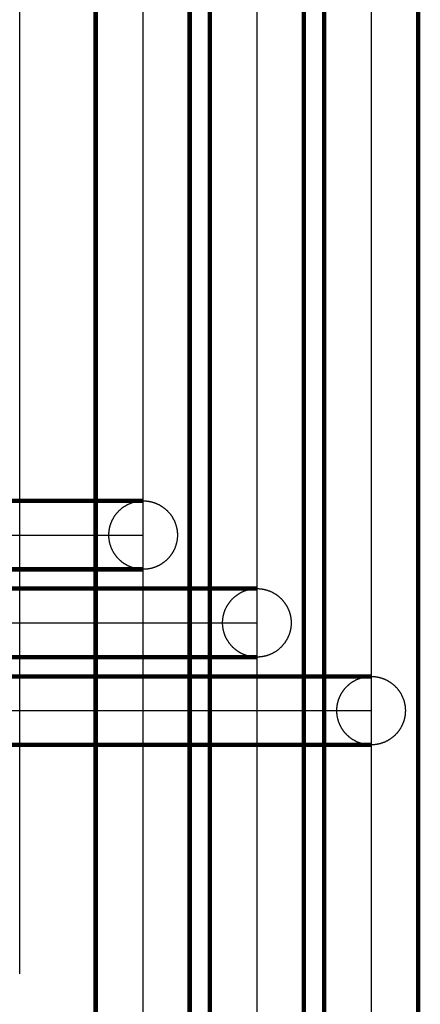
# Model space of a CAD drawing. Extents: x 18893 to 3351893, y -610358 to 406739.
# Tile 311 of 319: x 2149385 to 2153945, y 34790 to 46007. Entities that reach past the tile are written whole.
import ezdxf

# ---------------------------------------------------------------- set-up
doc = ezdxf.new("R2010")
doc.units = 0
doc.header["$LTSCALE"] = 800
doc.header["$MEASUREMENT"] = 0
for name, pattern in [('CENTER2', [1.125, 0.75, -0.125, 0.125, -0.125]), ('CONTINOUS', [0]), ('HID', [0.3, 0.2, -0.1])]:
    doc.linetypes.add(name, pattern=pattern)
doc.layers.add('KEY PLAN', color=251, linetype='CONTINUOUS')

# ---------------------------------------------------------------- blocks, each defined once
blk = doc.blocks.new('UTCOMBINE')
at = {"layer": 'KEY PLAN'}
blk.add_line((-721601, 53578, 0), (-721601, 41023, 0), dxfattribs=at)

msp = doc.modelspace()

# ---------------------------------------------------------------- linework, layer by layer
at = {"layer": 'KEY PLAN', "linetype": 'CENTER2', "ltscale": 5000}
for p, q in [((2135084.97, 40135.33, 0), (2150784.97, 40135.33, 0)), ((2135084.97, 39135.33, 0), (2152084.97, 39135.33, 0)), ((2135084.97, 38135.33, 0), (2153384.97, 38135.33, 0))]:
    msp.add_line(p, q, dxfattribs=at)
for points in [[(2152084.97, 55211.48), (2152084.97, 24068.05)], [(2150784.97, 54277.48), (2150784.97, 24054.53)], [(2153384.97, 54277.48), (2153384.97, 24068.05)]]:
    msp.add_lwpolyline(points, dxfattribs=at)
at = {"layer": 'KEY PLAN', "const_width": 50}
for points in [[(2150249.97, 24054.53), (2150249.97, 52925.33)], [(2151319.97, 24054.53), (2151319.97, 52925.33)], [(2151550.07, 24054.53), (2151550.07, 52925.33)], [(2152620.07, 24054.53), (2152620.07, 52925.33)], [(2152849.97, 24054.53), (2152849.97, 52925.33)], [(2153919.97, 24068.05), (2153919.97, 52925.33)]]:
    msp.add_lwpolyline(points, dxfattribs=at)
at = {"layer": 'KEY PLAN', "linetype": 'CONTINOUS', "lineweight": 15, "const_width": 50, "elevation": 0}
for points in [[(2135585.22, 40525.33), (2150784.97, 40525.33)], [(2135585.22, 39745.33), (2150784.97, 39745.33)], [(2135585.22, 39525.33), (2152084.97, 39525.33)], [(2135585.22, 38745.33), (2152084.97, 38745.33)], [(2135585.22, 38525.33), (2153384.97, 38525.33)], [(2135585.22, 37745.33), (2153384.97, 37745.33)]]:
    msp.add_lwpolyline(points, dxfattribs=at)
at = {"layer": 'KEY PLAN', "linetype": 'HID', "ltscale": 1000}
for centre in [(2150790.31, 40135.33, 0), (2152084.97, 39135.33, 0), (2153384.97, 38135.33, 0)]:
    msp.add_circle(centre, 390, dxfattribs=at)

# ---------------------------------------------------------------- block references
at = {"layer": 'KEY PLAN', "rotation": 180}
msp.add_blockref('UTCOMBINE', (1427784.7, 88713.58, 0), dxfattribs=at)

doc.saveas('drawing.dxf')
